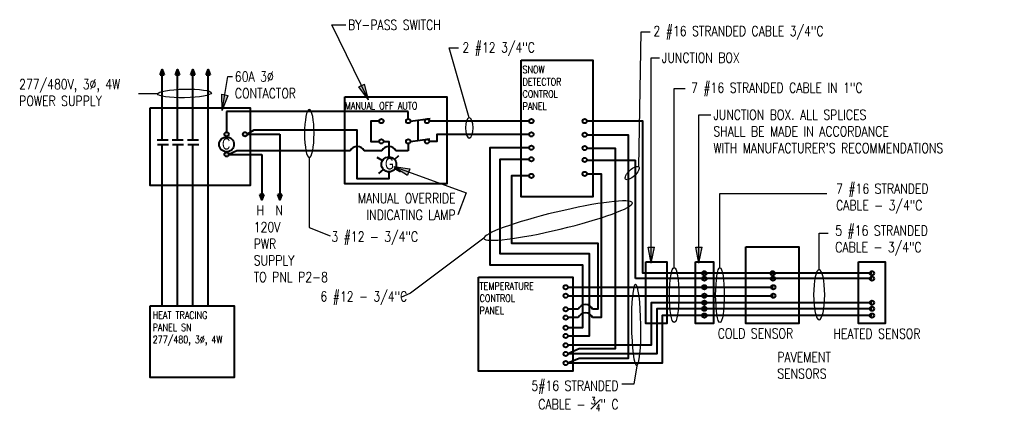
# Model space of a CAD drawing. Header units: inches. Extents: x -9715 to 32893, y -15613 to -1138.
# Tile 378 of 380: x 31309 to 32893, y -9627 to -8998. Entities that reach past the tile are written whole.
import ezdxf

# ---------------------------------------------------------------- set-up
doc = ezdxf.new("R2010")
doc.units = ezdxf.units.IN
doc.header["$MEASUREMENT"] = 0
doc.layers.get('0').update_dxf_attribs({"color": 252})
doc.layers.add('E-ANNO-TEXT', color=3, linetype='Continuous')
doc.layers.add('E-DETL-COND', color=150, linetype='Continuous', lineweight=40)
doc.layers.add('E-ELEC-WIRE', color=133, linetype='Continuous', lineweight=25)
doc.styles.add('Arial8', font='romans.shx', dxfattribs={"width": 0.8, "height": 0.125})
doc.styles.add('T6', font='TXT.SHX', dxfattribs={"width": 0.7, "height": 0.393701})
doc.dimstyles.new('Copy of 0.125inch', dxfattribs={"dimscale": 0, "dimtxt": 0.125, "dimasz": 0.125, "dimexe": 0.0625, "dimexo": 0.0625, "dimgap": 0.03125, "dimtad": 0, "dimtih": 1, "dimtoh": 1, "dimdec": 1, "dimlfac": 24, "dimzin": 3, "dimdsep": 46, "dimlunit": 4, "dimtxsty": 'Arial8', "dimcen": 0.09375, "dimclrd": 256, "dimclrt": 256, "dimadec": 0, "dimazin": 0, "dimtfac": 1, "dimtdec": 1, "dimtofl": 0, "dimtmove": 0, "dimatfit": 3, "dimfxl": 0.0625, "dimfrac": 1, "dimtolj": 1, "dimtzin": 0, "dimlwd": -1, "dimarcsym": 0})

# ---------------------------------------------------------------- blocks, each defined once
blk = doc.blocks.new('ARROW1')
at = {"ltscale": 3}
blk.add_hatch(color=256, dxfattribs=at).paths.add_polyline_path([(-1.7, -0.34), (-1.7, 0.35), (0, 0)])
for points in [[(0, 0), (-1.7, 0.35)], [(0, 0), (-1.7, -0.34)]]:
    blk.add_lwpolyline(points, dxfattribs=at)
at = {"layer": 'E-ELEC-WIRE', "ltscale": 3}
blk.add_lwpolyline([(-1.7, -0.34), (-1.7, 0.35)], dxfattribs=at)

msp = doc.modelspace()

# ---------------------------------------------------------------- hatches: boundary and pattern name
at = {"layer": 'E-DETL-COND'}
for points in [[(31535.4594, -9086.3404), (31541.71923, -9086.3404), (31538.58932, -9077.66604)], [(31560.0738, -9086.3404), (31566.33363, -9086.3404), (31563.20372, -9077.66604)], [(31584.6882, -9086.3404), (31590.94803, -9086.3404), (31587.81812, -9077.66604)], [(31609.3026, -9086.3404), (31615.56243, -9086.3404), (31612.43252, -9077.66604)], [(31701.79025, -9278.83113), (31695.53042, -9278.83113), (31698.66033, -9287.50549)], [(31730.63525, -9278.70293), (31724.37542, -9278.70293), (31727.50533, -9287.37729)]]:
    msp.add_hatch(color=256, dxfattribs=at).paths.add_polyline_path(points)
h = msp.add_hatch(color=256, dxfattribs=at)
edge = h.paths.add_edge_path()
edge.add_arc((31641.99593, -9181.99689), 3.48241, 0, 360)
edge = h.paths.add_edge_path()
edge.add_arc((31671.7631, -9181.99689), 3.48241, 0, 360)
edge = h.paths.add_edge_path()
edge.add_arc((31641.99593, -9214.30329), 3.48241, 0, 360)
h = msp.add_hatch(color=256, dxfattribs=at)
edge = h.paths.add_edge_path()
edge.add_arc((32410.61929, -9405.19633), 3.48241, 0, 360)
edge = h.paths.add_edge_path()
edge.add_arc((32410.61929, -9413.89266), 3.48241, 0, 360)
edge = h.paths.add_edge_path()
edge.add_arc((32410.61929, -9427.64942), 3.48241, 0, 360)
edge = h.paths.add_edge_path()
edge.add_arc((32410.61929, -9441.40257), 3.48241, 0, 360)
edge = h.paths.add_edge_path()
edge.add_arc((32410.61929, -9452.57733), 3.48241, 0, 360)
edge = h.paths.add_edge_path()
edge.add_arc((32410.61929, -9462.38706), 3.48241, 0, 360)
edge = h.paths.add_edge_path()
edge.add_arc((32410.61929, -9473.1314), 3.48241, 0, 360)
edge = h.paths.add_edge_path()
edge.add_arc((32520.38429, -9405.19633), 3.48241, 0, 360)
edge = h.paths.add_edge_path()
edge.add_arc((32520.82954, -9413.89266), 3.48241, 0, 360)
edge = h.paths.add_edge_path()
edge.add_arc((32521.38955, -9427.64942), 3.48241, 0, 360)
edge = h.paths.add_edge_path()
edge.add_arc((32521.38955, -9441.40257), 3.48241, 0, 360)
edge = h.paths.add_edge_path()
edge.add_arc((32679.93169, -9413.89266), 3.48241, 0, 360)
edge = h.paths.add_edge_path()
edge.add_arc((32679.93169, -9405.19633), 3.48241, 0, 360)
edge = h.paths.add_edge_path()
edge.add_arc((32679.93169, -9452.57733), 3.48241, 0, 360)
edge = h.paths.add_edge_path()
edge.add_arc((32679.93169, -9462.38706), 3.48241, 0, 360)
edge = h.paths.add_edge_path()
edge.add_arc((32679.93169, -9473.1314), 3.48241, 0, 360)

# ---------------------------------------------------------------- linework, layer by layer
at = {"layer": 'E-ANNO-TEXT'}
for points in [[(32304.86868, -9234.44727), (32308.70574, -9017.393), (32323.13484, -9017.393)], [(32032.31266, -9155.434), (32000.27072, -9043.35801), (32015.29574, -9043.35801)], [(31531.1001, -9117.13494), (31500.20036, -9117.13494)], [(32361.88925, -9396.23008), (32361.88925, -9108.45846), (32379.34152, -9108.45846)], [(31775.08902, -9219.54783), (31775.08902, -9331.91705), (31808.81266, -9344.89358)], [(32435.57158, -9396.32784), (32435.57158, -9277.34117), (32607.60859, -9277.34117)], [(32595.05899, -9399.43791), (32595.05899, -9340.70657), (32609.42023, -9340.70657)], [(32055.92233, -9348.66874), (31937.76492, -9437.33647), (31922.21021, -9443.99836)], [(32301.68744, -9553.75694), (32296.90717, -9583.28033), (32277.51961, -9583.28033)]]:
    msp.add_lwpolyline(points, dxfattribs=at)
for centre, major_axis, ratio in [((31574.36324, -9116.32429), (43.26313, 0.81065), 0.1588973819), ((32294.33147, -9244.28472), (-10.53722, -9.83745), 0.3997650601), ((32361.88925, -9440.3163), (0, -44.08623), 0.1728305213), ((32435.57158, -9440.41407), (0, -44.08623), 0.1571809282)]:
    msp.add_ellipse(centre, major_axis=major_axis, ratio=ratio, dxfattribs=at)
at = {"layer": 'E-ANNO-TEXT', "extrusion": (0, 0, -1)}
for centre, major_axis, ratio in [((31775.08902, -9180.8369), (0, 38.71093), 0.1976185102), ((32032.31257, -9171.77519), (0.0001, 16.34119), 0.3808368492), ((32175.35758, -9320.69319), (-119.32913, -28.56191), 0.1145579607), ((32595.05899, -9439.84485), (0, 40.40694), 0.2203972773), ((32300.76423, -9488.37352), (-0.92322, 65.38343), 0.1157408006)]:
    msp.add_ellipse(centre, major_axis=major_axis, ratio=ratio, dxfattribs=at)
at = {"layer": 'E-DETL-COND'}
for p, q in [((31934.12613, -9145.33169), (31641.99593, -9145.33169)), ((31641.99593, -9145.33169), (31641.99593, -9178.51448)), ((31934.12613, -9157.38872), (31934.12613, -9145.33169)), ((31675.24551, -9181.99689), (31727.50533, -9181.99689)), ((31727.50533, -9181.99689), (31727.50533, -9287.37729)), ((31530.43048, -9190.73107), (31548.09715, -9190.73107)), ((31548.41638, -9198.87635), (31530.81876, -9198.87635)), ((31554.67509, -9190.97776), (31572.34176, -9190.97776)), ((31572.66099, -9199.12304), (31555.06337, -9199.12304)), ((31579.22012, -9190.97776), (31596.8868, -9190.97776)), ((31597.20603, -9199.12304), (31579.60841, -9199.12304)), ((31934.12614, -9196.82752), (31934.12614, -9208.40609)), ((31658.40553, -9208.40609), (31645.47834, -9214.30329)), ((31645.47834, -9214.30329), (31698.66033, -9214.30329)), ((31840.93335, -9208.40609), (31658.40553, -9208.40609)), ((31698.66033, -9214.30329), (31698.66033, -9287.50549)), ((31891.88428, -9208.40609), (31863.29811, -9208.40609)), ((31911.94514, -9222.49619), (31918.90862, -9216.22629)), ((31934.12614, -9208.40609), (31914.25105, -9208.40609)), ((31883.91002, -9218.66209), (31892.91413, -9224.20514)), ((32299.45328, -9413.89266), (32299.54219, -9223.47946)), ((31886.73042, -9245.19949), (31894.22367, -9238.45258)), ((31913.22119, -9236.70645), (31921.78758, -9241.98003)), ((32679.93169, -9413.89266), (32299.45328, -9413.89266))]:
    msp.add_line(p, q, dxfattribs=at)
for points in [[(32115.62404, -9063.12375), (32231.20877, -9063.12375), (32231.20877, -9282.44287), (32115.92358, -9282.44287)], [(31832.11777, -9122.01266), (31996.24807, -9122.01266), (31996.24807, -9261.72949), (31832.11777, -9261.72949)], [(31519.20689, -9139.33293), (31679.86965, -9139.33293), (31679.86965, -9264.03886), (31519.20689, -9264.03886)], [(32477.08051, -9362.69317), (32562.6132, -9362.69317), (32562.6132, -9486.24441), (32477.08051, -9486.24441)], [(32316.41775, -9386.94154), (32349.93732, -9386.94154), (32349.93732, -9486.24441), (32316.41775, -9486.24441)], [(32396.1712, -9386.94154), (32425.06738, -9386.94154), (32425.06738, -9486.24441), (32396.1712, -9486.24441)], [(32658.54852, -9386.94154), (32701.31486, -9386.94154), (32701.31486, -9486.24441), (32658.54852, -9486.24441)], [(32047.42906, -9411.33568), (32198.84504, -9411.33568), (32198.84504, -9562.59935), (32047.42906, -9562.59935)], [(31519.20689, -9457.3773), (31654.44101, -9457.3773), (31654.44101, -9572.84575), (31519.20689, -9572.84575)]]:
    msp.add_lwpolyline(points, close=True, dxfattribs=at)
for points in [[(31535.4594, -9086.3404), (31538.58932, -9077.66604), (31541.71923, -9086.3404)], [(31535.4594, -9086.3404), (31541.71923, -9086.3404)], [(31538.58932, -9190.73107), (31538.58932, -9077.66604)], [(31560.0738, -9086.3404), (31563.20372, -9077.66604), (31566.33363, -9086.3404)], [(31560.0738, -9086.3404), (31566.33363, -9086.3404)], [(31563.20372, -9190.97776), (31563.20372, -9077.66604)], [(31584.6882, -9086.3404), (31587.81812, -9077.66604), (31590.94803, -9086.3404)], [(31584.6882, -9086.3404), (31590.94803, -9086.3404)], [(31587.81812, -9190.97776), (31587.81812, -9077.66604)], [(31609.3026, -9086.3404), (31612.43252, -9077.66604), (31615.56243, -9086.3404)], [(31609.3026, -9086.3404), (31615.56243, -9086.3404)], [(31612.43252, -9457.3773), (31612.43252, -9077.66604)], [(31887.66197, -9160.87113), (31874.03793, -9160.87113), (31874.03793, -9193.34511), (31887.66197, -9193.34511)], [(31937.60854, -9160.87113), (31969.58014, -9156.7422)], [(31950.39778, -9191.7734), (31950.39778, -9159.21948)], [(32128.72305, -9160.86723), (31968.0563, -9160.87113)], [(32679.93169, -9405.19633), (32311.65724, -9405.19633), (32311.65724, -9160.86723), (32221.55854, -9160.86723)], [(31903.06766, -9242.37909), (31903.06766, -9253.53249), (31852.11573, -9253.53249), (31852.11573, -9175.33049), (31685.96853, -9175.33049), (31675.24551, -9181.99689)], [(32128.72305, -9182.08117), (31980.05933, -9182.08117), (31980.05933, -9193.34511), (31968.0563, -9193.34511)], [(32221.55854, -9182.67797), (32288.07373, -9182.67797), (32288.07373, -9541.96098), (32209.25073, -9541.96098), (32191.07289, -9549.46243)], [(31538.58932, -9457.3773), (31538.58932, -9198.87635)], [(31563.20372, -9457.3773), (31563.20372, -9199.12304)], [(31587.81812, -9457.3773), (31587.81812, -9199.12304)], [(31894.62678, -9193.34511), (31903.06766, -9193.34511), (31903.06766, -9218.53251)], [(31937.6052, -9193.49762), (31969.02847, -9189.2623)], [(32128.72305, -9203.68292), (32065.35835, -9203.68292), (32065.35835, -9391.92217), (32214.2649, -9391.92217), (32214.2649, -9492.80367), (32191.07289, -9492.79976)], [(32221.55854, -9204.22877), (32266.98204, -9204.22877), (32266.98204, -9526.89784), (32209.3498, -9526.89784), (32191.07289, -9534.92131)], [(32191.07289, -9505.91062), (32225.5457, -9505.91062), (32225.5457, -9373.89105), (32082.27955, -9373.89105), (32082.27955, -9222.02611), (32128.72305, -9222.02611)], [(32221.54051, -9223.44304), (32299.54219, -9223.47946)], [(32221.55854, -9245.53445), (32244.76063, -9245.53445), (32244.76063, -9476.58999), (32230.67483, -9476.58999)], [(32128.72305, -9248.78429), (32100.32578, -9248.82307), (32100.47351, -9356.9913), (32239.08266, -9356.9913), (32239.08266, -9463.17295), (32230.73209, -9463.17295)], [(31701.79025, -9278.83113), (31695.53042, -9278.83113)], [(31701.79025, -9278.83113), (31698.66033, -9287.50549), (31695.53042, -9278.83113)], [(31730.63525, -9278.70293), (31724.37542, -9278.70293)], [(31730.63525, -9278.70293), (31727.50533, -9287.37729), (31724.37542, -9278.70293)], [(32191.07289, -9427.64942), (32521.38955, -9427.64942)], [(32191.07289, -9441.40257), (32521.38955, -9441.40257)], [(32679.93169, -9452.57733), (32324.9958, -9452.57733), (32324.9958, -9520.85694), (32191.07289, -9520.85694)], [(32679.93169, -9462.38706), (32333.99127, -9462.38706), (32333.99127, -9534.92131), (32191.07289, -9534.92131)], [(32207.73241, -9463.17295), (32191.07289, -9463.17295)], [(32679.93169, -9473.1314), (32342.5954, -9473.1314), (32342.5954, -9549.46243), (32191.07289, -9549.46243)], [(32207.67516, -9476.58999), (32191.07289, -9476.58999)]]:
    msp.add_lwpolyline(points, dxfattribs=at)
for centre, radius in [((31891.14438, -9160.87113), 3.48241), ((31934.12613, -9160.87113), 3.48241), ((31964.5739, -9160.87113), 3.48241), ((32132.20546, -9160.86723), 3.48241), ((32218.07613, -9160.86723), 3.48241), ((31641.99593, -9181.99689), 3.48241), ((31671.7631, -9181.99689), 3.48241), ((32132.20546, -9182.08117), 3.48241), ((32218.07613, -9182.67797), 3.48241), ((31641.99593, -9198.27829), 11.92329), ((31891.14437, -9193.34511), 3.48241), ((31934.12614, -9193.34511), 3.48241), ((31964.57389, -9193.34511), 3.48241), ((32132.20546, -9203.67901), 3.48241), ((31641.99593, -9214.30329), 3.48241), ((32218.07613, -9204.22877), 3.48241), ((31903.06766, -9230.4558), 11.92329), ((32132.20546, -9222.03002), 3.48241), ((32218.07613, -9223.08909), 3.48241), ((32132.20546, -9248.78038), 3.48241), ((32218.07613, -9245.53445), 3.48241), ((32410.61929, -9405.19633), 3.48241), ((32520.38429, -9405.19633), 3.48241), ((32679.93169, -9405.19633), 3.48241), ((32410.61929, -9413.89266), 3.48241), ((32520.82954, -9413.89266), 3.48241), ((32679.93169, -9413.89266), 3.48241), ((32187.59048, -9427.64942), 3.48241), ((32187.59048, -9441.40257), 3.48241), ((32410.61929, -9427.64942), 3.48241), ((32410.61929, -9441.40257), 3.48241), ((32521.38955, -9427.64942), 3.48241), ((32521.38955, -9441.40257), 3.48241), ((32410.61929, -9452.57733), 3.48241), ((32679.93169, -9452.57733), 3.48241), ((32187.59048, -9463.17295), 3.48241), ((32410.61929, -9462.38706), 3.48241), ((32410.61929, -9473.1314), 3.48241), ((32679.93169, -9462.38706), 3.48241), ((32679.93169, -9473.1314), 3.48241), ((32187.59048, -9476.58999), 3.48241), ((32187.59048, -9492.79976), 3.48241), ((32187.59048, -9505.91062), 3.48241), ((32187.59048, -9520.85694), 3.48241), ((32187.59048, -9534.92131), 3.48241), ((32187.59048, -9549.46243), 3.48241)]:
    msp.add_circle(centre, radius, dxfattribs=at)
for centre, start, end in [((31852.11573, -9213.905), 26.18557078, 153.81442922), ((31903.06766, -9213.90296), 26.17512022, 153.82487978), ((32219.17499, -9481.38972), 22.65438081, 157.34561919), ((32219.23225, -9467.97268), 22.65438081, 157.34561919)]:
    msp.add_arc(centre, 12.46129, start, end, dxfattribs=at)

# ---------------------------------------------------------------- texts
at = {"layer": 'E-ANNO-TEXT', "style": 'Arial8'}
for s, insert, char_height, width, attachment_point in [('\\A1;BY-PASS SWITCH', (31837.53976, -8998.19946), 16.025, 192.8388978, 1), ('\\A1;2 #16 STRANDED CABLE 3/4"C', (32328.60564, -9008.08345), 16.025, 336.9311331, 1), ('\\A1;2 #12 3/4"C', (32021.48202, -9034.5184), 16.025, 192.3, 1), ('\\A1;JUNCTION BOX', (32342.07989, -9050.91738), 16.025, 185.1581262, 1), ('SNOW\\PDETECTOR\\PCONTROL\\PPANEL', (32117.98644, -9072.16101), 11.765252, 128.2, 1), ('\\A1;60A 3%%C\\PCONTACTOR', (31655.35771, -9081.32585), 16.025, 166.9195315, 1), ('277/480V, 3%%C, 4W\\PPOWER SUPPLY', (31308.41714, -9093.55443), 16.025, 197.6429218, 1), ('7 #16 STRANDED CABLE IN 1"C', (32389.09349, -9099.16858), 16.025, 373.2284359, 1), ('MANUAL OFF AUTO', (31832.26902, -9130.1991), 11.7652516, 157.9737591, 1), ("\\A1;JUNCTION BOX. ALL SPLICES\\PSHALL BE MADE IN ACCORDANCE\\PWITH MANUFACTURER'S RECOMMENDATIONS", (32424.87417, -9142.68291), 16.025, 477.196149, 1), ('\\A1;7 #16 STRANDED\\PCABLE - 3/4"C', (32622.21655, -9261.34351), 16.025, 480.75, 1), ('MANUAL OVERRIDE\\PINDICATING LAMP', (32010.32584, -9319.4924), 16.025, 264.4125, 9), ('H', (31702.31181, -9312.19306), 16.025, 26.8964176, 9), ('N', (31732.7998, -9312.19306), 16.025, 24.0375, 9), ('120V\\PPWR\\PSUPPLY\\PTO PNL P2-8', (31685.68221, -9323.15654), 16.025, 136.2125, 1), ('\\A1;3 #12 - 3/4"C', (31810.52216, -9338.41881), 16.025, 152.2375, 1), ('\\A1;5 #16 STRANDED\\PCABLE - 3/4"C', (32620.99722, -9328.62274), 16.025, 480.75, 1), ('TEMPERATURE\\PCONTROL \\PPANEL', (32048.988, -9419.99061), 11.7652516, 129.0328683, 1), ('\\A1;6 #12 - 3/4"C', (31793.05518, -9434.4825), 16.025, 150.3054071, 1), ('HEAT TRACING\\PPANEL SN\\P277/480, 3%%c, 4W', (31523.2187, -9466.72219), 11.7652516, 128.2, 1), ('COLD SENSOR', (32431.92848, -9494.02762), 16.025, 170.7730021, 1), ('HEATED SENSOR', (32618.00218, -9494.38987), 16.025, 202.2611448, 1), ('PAVEMENT\\PSENSORS', (32527.78843, -9531.85414), 16.025, 168.2625, 1), ('\\A1;5#16 STRANDED\\PCABLE - {\\H0.7x;\\S3#4;}" C', (32272.46128, -9627.02162), 16.025, 280.1127256, 9)]:
    msp.add_mtext(s, dxfattribs=dict(at, insert=insert, char_height=char_height, width=width, attachment_point=attachment_point))
at = {"layer": 'E-DETL-COND', "char_height": 18.4608, "attachment_point": 1, "style": 'T6'}
for s, insert, width in [('{\\fArial|b0|i0|c0|p34;C}', (31634.86011, -9188.19786), 21.361325), ('{\\fArial|b0|i0|c0|p34;G}', (31896.99588, -9220.05803), 21.3553295)]:
    msp.add_mtext(s, dxfattribs=dict(at, insert=insert, width=width))

# ---------------------------------------------------------------- leaders
at = {"layer": 'E-ANNO-TEXT'}
for points in [[(31870.3634, -9126.54472), (31811.55438, -9006.21196), (31833.78976, -9006.21196)], [(32324.99499, -9388.81037), (32324.99499, -9058.92988), (32338.32989, -9058.92988)], [(31634.93296, -9143.69087), (31644.08889, -9089.33835), (31651.60771, -9089.33835)], [(32401.65826, -9388.81037), (32401.65826, -9150.69541), (32421.12417, -9150.69541)], [(31911.01229, -9233.89771), (32027.22907, -9275.85463), (32014.07584, -9311.4799)]]:
    msp.add_leader(points, dimstyle='Copy of 0.125inch', override={"dimscale": 120, "dimldrblk": 'ARROW1'}, dxfattribs=at)

doc.saveas('drawing.dxf')
